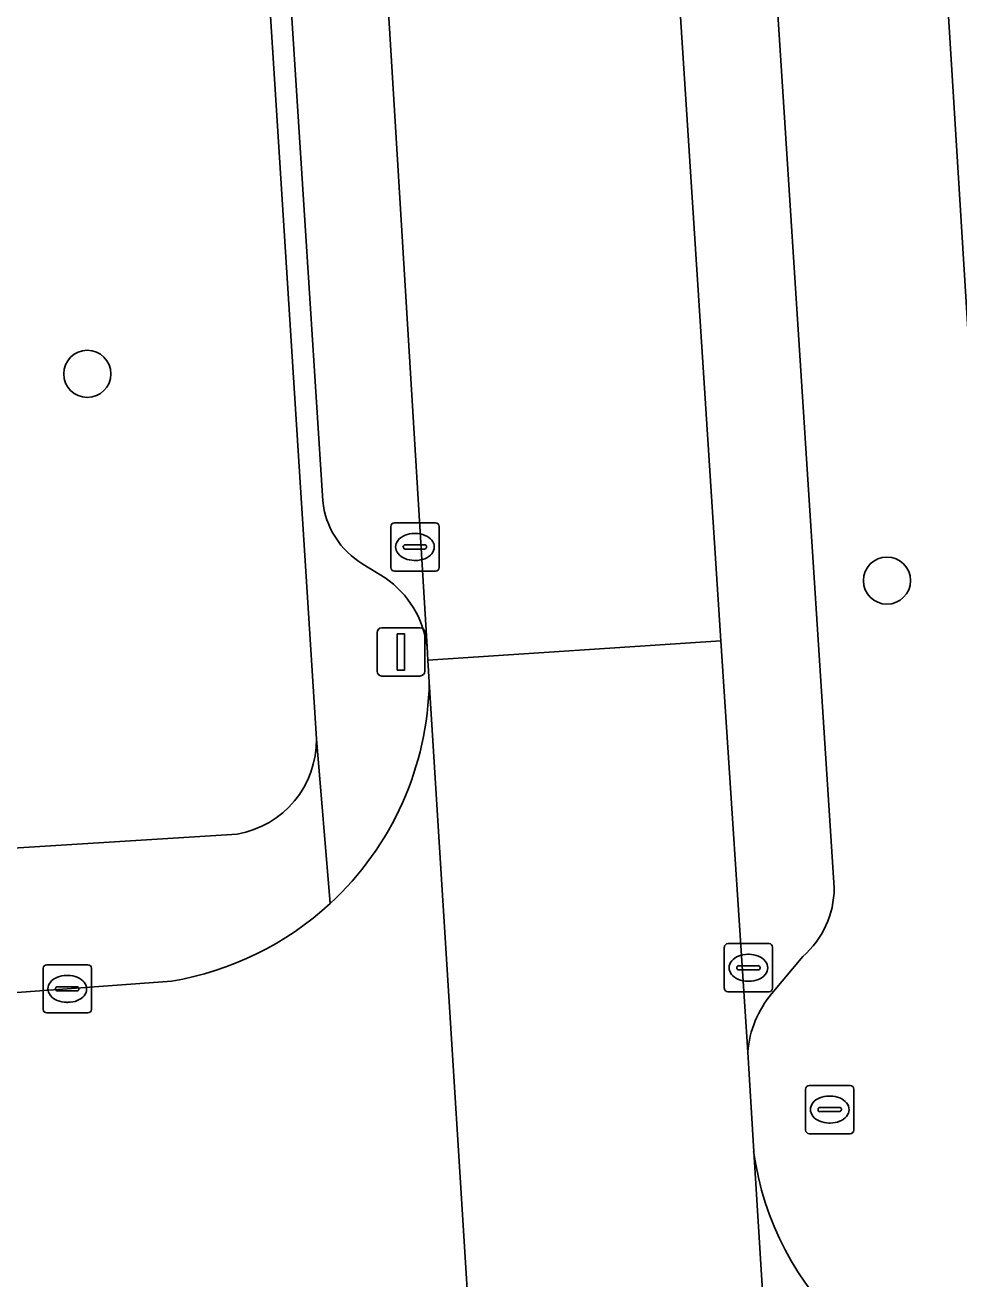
# Model space of a CAD drawing. Extents: x 159680 to 160786, y 387323 to 388340.
# Drawn here: x 160488.64 to 160508.01, y 387697.18 to 387723.19 of the extents above; entities that cross this region are included whole.
import ezdxf

# ---------------------------------------------------------------- set-up
doc = ezdxf.new("R2010")
doc.units = 0
for name, color, linetype in [('IMGEO_Boom', 7, 'Continuous'), ('IMGEO_Erf', 7, 'Continuous'), ('IMGEO_Groenvoorziening', 7, 'Continuous'), ('IMGEO_Kolk', 7, 'Continuous'), ('IMGEO_Lichtmast', 7, 'Continuous'), ('IMGEO_Parkeervlak_open', 7, 'Continuous'), ('IMGEO_Rijbaan_lokaal_gesloten', 7, 'Continuous'), ('IMGEO_Rijbaan_lokaal_open', 7, 'Continuous'), ('IMGEO_Rioolput', 7, 'Continuous'), ('IMGEO_Voetpad_open', 7, 'Continuous')]:
    doc.layers.add(name, color=color, linetype=linetype)

msp = doc.modelspace()

# ---------------------------------------------------------------- linework, layer by layer
at = {"layer": 'IMGEO_Boom'}
for centre in [(160489.93, 387715.956), (160506.518, 387711.666)]:
    msp.add_circle(centre, 0.489, dxfattribs=at)
at = {"layer": 'IMGEO_Erf'}
msp.add_lwpolyline([(160506.114, 387750.585), (160509.289, 387699.197)], dxfattribs=at)
at = {"layer": 'IMGEO_Groenvoorziening'}
for points in [[(160494.681, 387708.386), (160493.08, 387733.599)], [(160481.629, 387705.69), (160493.04, 387706.408)]]:
    msp.add_lwpolyline(points, dxfattribs=at)
msp.add_arc((160492.705, 387708.356), 1.977, 279.7663, 0.8737, dxfattribs=at)
at = {"layer": 'IMGEO_Kolk'}
for p, q in [((160496.226, 387711.938), (160496.226, 387712.79)), ((160496.301, 387712.864), (160497.153, 387712.864)), ((160496.714, 387712.644), (160496.739, 387712.644)), ((160497.227, 387712.79), (160497.227, 387711.938)), ((160496.485, 387712.358), (160496.485, 387712.37)), ((160496.528, 387712.407), (160496.926, 387712.407)), ((160496.969, 387712.37), (160496.969, 387712.358)), ((160496.923, 387712.321), (160496.525, 387712.321)), ((160497.153, 387711.864), (160496.301, 387711.864)), ((160496.737, 387712.084), (160496.712, 387712.084)), ((160503.144, 387703.207), (160503.144, 387704.059)), ((160503.219, 387704.133), (160504.071, 387704.133)), ((160504.145, 387704.059), (160504.145, 387703.207)), ((160503.632, 387703.913), (160503.657, 387703.913)), ((160489.014, 387702.769), (160489.014, 387703.621)), ((160489.089, 387703.695), (160489.941, 387703.695)), ((160490.015, 387703.621), (160490.015, 387702.769)), ((160503.403, 387703.627), (160503.403, 387703.639)), ((160503.841, 387703.59), (160503.443, 387703.59)), ((160503.446, 387703.676), (160503.844, 387703.676)), ((160503.887, 387703.639), (160503.887, 387703.627)), ((160489.502, 387703.475), (160489.527, 387703.475)), ((160503.655, 387703.353), (160503.63, 387703.353)), ((160489.273, 387703.189), (160489.273, 387703.201)), ((160489.711, 387703.152), (160489.313, 387703.152)), ((160489.316, 387703.238), (160489.714, 387703.238)), ((160489.757, 387703.201), (160489.757, 387703.189)), ((160504.071, 387703.133), (160503.219, 387703.133)), ((160489.525, 387702.915), (160489.5, 387702.915)), ((160489.941, 387702.695), (160489.089, 387702.695))]:
    msp.add_line(p, q, dxfattribs=at)
for points in [[(160496.226, 387711.938), (160496.226, 387712.79)], [(160496.301, 387712.864), (160497.153, 387712.864)], [(160497.227, 387712.79), (160497.227, 387711.938)], [(160497.153, 387711.864), (160496.301, 387711.864)], [(160503.144, 387703.207), (160503.144, 387704.059)], [(160503.219, 387704.133), (160504.071, 387704.133)], [(160504.145, 387704.059), (160504.145, 387703.207)], [(160489.014, 387702.769), (160489.014, 387703.621)], [(160489.089, 387703.695), (160489.941, 387703.695)], [(160490.015, 387703.621), (160490.015, 387702.769)], [(160504.071, 387703.133), (160503.219, 387703.133)], [(160489.941, 387702.695), (160489.089, 387702.695)]]:
    msp.add_lwpolyline(points, dxfattribs=at)
for centre, radius, start, end in [((160496.303, 387712.788), 0.0765, 91.552, 178.448), ((160496.303, 387712.788), 0.0765, 91.552, 178.448), ((160497.151, 387712.788), 0.0765, 1.552, 88.448), ((160497.151, 387712.788), 0.0765, 1.552, 88.448), ((160496.525, 387712.367), 0.0403, 85.8775, 175.7526), ((160496.522, 387712.357), 0.0366, 178.938, 274.7102), ((160496.926, 387712.364), 0.043, 264.8664, 352.4533), ((160496.93, 387712.369), 0.0386, 1.7309, 96.639), ((160496.303, 387711.94), 0.0765, 181.552, 268.448), ((160496.303, 387711.94), 0.0765, 181.552, 268.448), ((160497.151, 387711.94), 0.0765, 271.552, 358.448), ((160497.151, 387711.94), 0.0765, 271.552, 358.448), ((160503.221, 387704.057), 0.0765, 91.552, 178.448), ((160503.221, 387704.057), 0.0765, 91.552, 178.448), ((160504.069, 387704.057), 0.0765, 1.552, 88.448), ((160504.069, 387704.057), 0.0765, 1.552, 88.448), ((160489.091, 387703.619), 0.0765, 91.552, 178.448), ((160489.091, 387703.619), 0.0765, 91.552, 178.448), ((160489.939, 387703.619), 0.0765, 1.552, 88.448), ((160489.939, 387703.619), 0.0765, 1.552, 88.448), ((160503.443, 387703.636), 0.0403, 85.8775, 175.7526), ((160503.44, 387703.626), 0.0366, 178.938, 274.7102), ((160503.844, 387703.633), 0.043, 264.8664, 352.4533), ((160503.848, 387703.638), 0.0386, 1.7309, 96.639), ((160489.313, 387703.198), 0.0403, 85.8775, 175.7526), ((160489.31, 387703.188), 0.0366, 178.938, 274.7102), ((160489.714, 387703.195), 0.043, 264.8664, 352.4533), ((160489.718, 387703.2), 0.0386, 1.7309, 96.639), ((160503.221, 387703.209), 0.0765, 181.552, 268.448), ((160503.221, 387703.209), 0.0765, 181.552, 268.448), ((160504.069, 387703.209), 0.0765, 271.552, 358.448), ((160504.069, 387703.209), 0.0765, 271.552, 358.448), ((160489.091, 387702.771), 0.0765, 181.552, 268.448), ((160489.091, 387702.771), 0.0765, 181.552, 268.448), ((160489.939, 387702.771), 0.0765, 271.552, 358.448), ((160489.939, 387702.771), 0.0765, 271.552, 358.448)]:
    msp.add_arc(centre, radius, start, end, dxfattribs=at)
for centre, major_axis, ratio, start_param, end_param in [((160496.713, 387712.364), (-0.387, 0.002), 0.722429, 4.712389, 7.853982), ((160496.738, 387712.364), (-0.39, 0.002), 0.717154, 1.570796, 4.712389), ((160503.631, 387703.633), (-0.387, 0.002), 0.722429, 4.712389, 7.853982), ((160503.656, 387703.633), (-0.39, 0.002), 0.717154, 1.570796, 4.712389), ((160489.501, 387703.195), (-0.387, 0.002), 0.722429, 4.712389, 7.853982), ((160489.526, 387703.195), (-0.39, 0.002), 0.717154, 1.570796, 4.712389)]:
    msp.add_ellipse(centre, major_axis=major_axis, ratio=ratio, start_param=start_param, end_param=end_param, dxfattribs=at)
at = {"layer": 'IMGEO_Lichtmast'}
for p, q in [((160495.94, 387709.786), (160495.94, 387710.586)), ((160495.94, 387710.586), (160495.94, 387709.786)), ((160496.04, 387710.686), (160496.83, 387710.686)), ((160496.83, 387710.686), (160496.04, 387710.686)), ((160496.93, 387710.586), (160496.93, 387709.786)), ((160496.93, 387709.786), (160496.93, 387710.586)), ((160496.83, 387709.686), (160496.04, 387709.686)), ((160496.04, 387709.686), (160496.83, 387709.686))]:
    msp.add_line(p, q, dxfattribs=at)
msp.add_lwpolyline([(160496.36, 387710.561), (160496.51, 387710.561), (160496.51, 387709.811), (160496.36, 387709.811), (160496.36, 387710.561)], dxfattribs=at)
for centre, start, end in [((160496.04, 387710.586), 90, 180), ((160496.04, 387710.586), 90, 180), ((160496.83, 387710.586), 0, 90), ((160496.83, 387710.586), 360, 90), ((160496.04, 387709.786), 180, 270), ((160496.04, 387709.786), 180, 270), ((160496.83, 387709.786), 270, 0), ((160496.83, 387709.786), 270, 0)]:
    msp.add_arc(centre, 0.1, start, end, dxfattribs=at)
at = {"layer": 'IMGEO_Parkeervlak_open'}
for points in [[(160496.979, 387710.29), (160495.316, 387737.665), (160493.486, 387765.36), (160493.069, 387764.789), (160492.24, 387763.921)], [(160491.661, 387762.465), (160494.814, 387713.318)], [(160500.378, 387752.151), (160503.074, 387710.419), (160503.63, 387701.884)], [(160505.424, 387705.288), (160502.596, 387749.166)], [(160495.646, 387712.007), (160496.106, 387711.724)], [(160504.128, 387703.096), (160504.774, 387703.867)]]:
    msp.add_lwpolyline(points, dxfattribs=at)
for centre, radius, start, end in [((160496.538, 387713.493), 1.733, 185.7829, 239.018), ((160494.934, 387710.028), 2.062, 7.3068, 55.3582), ((160503.524, 387705.298), 1.9, 311.1427, 359.6963), ((160505.783, 387701.708), 2.16, 140.0039, 175.3215)]:
    msp.add_arc(centre, radius, start, end, dxfattribs=at)
at = {"layer": 'IMGEO_Rijbaan_lokaal_gesloten'}
msp.add_lwpolyline([(160496.996, 387710.017), (160503.074, 387710.419), (160500.378, 387752.151), (160499.491, 387765.978), (160493.476, 387765.526), (160493.486, 387765.36), (160495.316, 387737.665), (160496.979, 387710.29)], close=True, dxfattribs=at)
at = {"layer": 'IMGEO_Rijbaan_lokaal_open'}
for points in [[(160498.15, 387691.549), (160497.023, 387709.562)], [(160491.682, 387703.355), (160486.008, 387702.939), (160477.957, 387702.379), (160477.777, 387702.367), (160464.79, 387701.481), (160447.454, 387700.489), (160425.883, 387699.152), (160410.295, 387698.102), (160403.188, 387697.624), (160398.414, 387697.302), (160369.75, 387695.391), (160362.683, 387694.92), (160359.719, 387694.722)]]:
    msp.add_lwpolyline(points, dxfattribs=at)
for centre, radius, start, end in [((160490.614, 387709.67), 6.41, 312.787, 359.0315), ((160490.619, 387709.68), 6.414, 279.541, 312.6928)]:
    msp.add_arc(centre, radius, start, end, dxfattribs=at)
at = {"layer": 'IMGEO_Rioolput'}
for p, q in [((160504.905, 387701.19), (160505.757, 387701.19)), ((160504.83, 387700.264), (160504.83, 387701.116)), ((160505.318, 387700.97), (160505.343, 387700.97)), ((160505.831, 387701.116), (160505.831, 387700.264)), ((160505.089, 387700.684), (160505.089, 387700.696)), ((160505.527, 387700.647), (160505.129, 387700.647)), ((160505.132, 387700.733), (160505.53, 387700.733)), ((160505.573, 387700.696), (160505.573, 387700.684)), ((160505.341, 387700.41), (160505.316, 387700.41)), ((160505.757, 387700.19), (160504.905, 387700.19))]:
    msp.add_line(p, q, dxfattribs=at)
for points in [[(160504.905, 387701.19), (160505.757, 387701.19)], [(160504.83, 387700.264), (160504.83, 387701.116)], [(160505.831, 387701.116), (160505.831, 387700.264)], [(160505.757, 387700.19), (160504.905, 387700.19)]]:
    msp.add_lwpolyline(points, dxfattribs=at)
for centre, radius, start, end in [((160504.907, 387701.114), 0.0765, 91.552, 178.448), ((160504.907, 387701.114), 0.0765, 91.552, 178.448), ((160505.755, 387701.114), 0.0765, 1.552, 88.448), ((160505.755, 387701.114), 0.0765, 1.552, 88.448), ((160505.129, 387700.693), 0.0403, 85.8775, 175.7526), ((160505.126, 387700.683), 0.0366, 178.938, 274.7102), ((160505.53, 387700.69), 0.043, 264.8664, 352.4533), ((160505.534, 387700.695), 0.0386, 1.7309, 96.639), ((160504.907, 387700.266), 0.0765, 181.552, 268.448), ((160504.907, 387700.266), 0.0765, 181.552, 268.448), ((160505.755, 387700.266), 0.0765, 271.552, 358.448), ((160505.755, 387700.266), 0.0765, 271.552, 358.448)]:
    msp.add_arc(centre, radius, start, end, dxfattribs=at)
for centre, major_axis, ratio, start_param, end_param in [((160505.317, 387700.69), (-0.387, 0.002), 0.722429, 4.712389, 7.853982), ((160505.342, 387700.69), (-0.39, 0.002), 0.717154, 1.570796, 4.712389)]:
    msp.add_ellipse(centre, major_axis=major_axis, ratio=ratio, start_param=start_param, end_param=end_param, dxfattribs=at)
at = {"layer": 'IMGEO_Voetpad_open'}
for points in [[(160494.814, 387713.318), (160491.661, 387762.465)], [(160509.484, 387694.439), (160509.289, 387699.197), (160506.114, 387750.585)], [(160502.596, 387749.166), (160505.424, 387705.288)], [(160493.08, 387733.599), (160494.681, 387708.386), (160494.968, 387704.966)], [(160496.106, 387711.724), (160495.646, 387712.007)], [(160497.023, 387709.562), (160496.996, 387710.017), (160496.979, 387710.29)], [(160494.968, 387704.966), (160494.681, 387708.386)], [(160493.04, 387706.408), (160481.629, 387705.69)], [(160504.774, 387703.867), (160504.128, 387703.096)], [(160414.062, 387701.338), (160410.104, 387701.117), (160410.127, 387700.618), (160410.267, 387698.601), (160410.295, 387698.102), (160425.883, 387699.152), (160447.454, 387700.489), (160464.79, 387701.481), (160477.777, 387702.367), (160477.957, 387702.379), (160486.008, 387702.939), (160491.682, 387703.355)], [(160503.63, 387701.884), (160503.753, 387699.823)], [(160503.753, 387699.823), (160504.789, 387683.224)]]:
    msp.add_lwpolyline(points, dxfattribs=at)
msp.add_lwpolyline([(160503.753, 387699.823), (160503.63, 387701.884), (160503.074, 387710.419), (160496.996, 387710.017), (160497.023, 387709.562), (160498.15, 387691.549), (160498.151, 387690.967), (160498.701, 387682.934), (160504.789, 387683.224)], close=True, dxfattribs=at)
for centre, radius, start, end in [((160496.538, 387713.493), 1.733, 185.7829, 239.018), ((160494.934, 387710.028), 2.062, 7.3068, 55.3582), ((160490.614, 387709.67), 6.41, 312.787, 359.0315), ((160492.705, 387708.356), 1.977, 279.7663, 0.8737), ((160503.524, 387705.298), 1.9, 311.1427, 359.6963), ((160490.619, 387709.68), 6.414, 279.541, 312.6928), ((160505.783, 387701.708), 2.16, 140.0039, 175.3215), ((160509.949, 387700.677), 6.255, 187.843, 265.7333), ((160509.949, 387700.677), 6.255, 187.843, 265.7333)]:
    msp.add_arc(centre, radius, start, end, dxfattribs=at)

doc.saveas('drawing.dxf')
